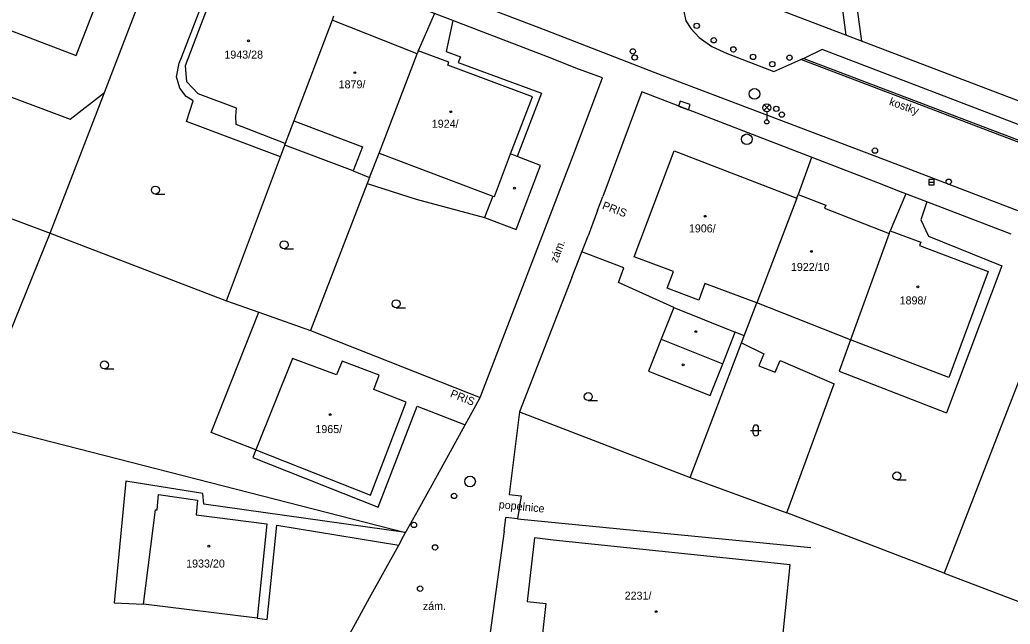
# Model space of a CAD drawing. Extents: x -737812 to -729375, y -1123000 to -1115500.
# Drawn here: x -735801.1 to -735708.3, y -1119088.5 to -1119031.9 of the extents above; entities that cross this region are included whole.
import ezdxf

# ---------------------------------------------------------------- set-up
doc = ezdxf.new("R2010")
doc.units = 0
for name, color, linetype in [('Doplněk polohopisu', 7, 'Continuous'), ('Doplňkové značky', 7, 'Continuous'), ('Hranice - ploty_ zdi', 7, 'Continuous'), ('Hranice parcel a úz_ celk', 7, 'Continuous'), ('Komunikace', 7, 'Continuous'), ('Pomocné popisy', 7, 'Continuous'), ('Popisy povr_ zn_ inž_ sítí', 7, 'Continuous'), ('Povr_ zn_ inž_ sítí - el_', 7, 'Continuous'), ('Povr_ zn_ inž_ sítí - kan_', 7, 'Continuous'), ('Povr_ zn_ inž_ sítí - vod_', 7, 'Continuous'), ('Stavební objekty', 7, 'Continuous'), ('Značky druhů budov', 7, 'Continuous'), ('Značky druhů pozemků', 7, 'Continuous'), ('Čísla popisná', 7, 'Continuous')]:
    doc.layers.add(name, color=color, linetype=linetype)

msp = doc.modelspace()

# ---------------------------------------------------------------- linework, layer by layer
at = {"layer": 'Doplněk polohopisu'}
for p, q in [((-735725.42, -1119020.1), (-735723.69, -1119033.29)), ((-735722.18, -1119033.86), (-735724.01, -1119020.55)), ((-735746.97, -1119049.74), (-735746.47, -1119048.41)), ((-735758.36, -1119068.01), (-735757.95, -1119067.26))]:
    msp.add_line(p, q, dxfattribs=at)
msp.add_lwpolyline([(-735657.39, -1119056.69), (-735657.45, -1119057.12), (-735658.22, -1119057.76), (-735658.73, -1119057.85), (-735659.72, -1119057.69), (-735687.76, -1119046.98), (-735737.32, -1119028.09)], dxfattribs=at)
at = {"layer": 'Doplňkové značky'}
for centre, radius in [((-735737.66, -1119032.42), 0.25), ((-735737.66, -1119032.42), 0.0005), ((-735736.071, -1119033.77), 0.25), ((-735736.071, -1119033.77), 0.0005), ((-735734.231, -1119034.63), 0.25), ((-735734.231, -1119034.63), 0.0005), ((-735732.38, -1119035.33), 0.25), ((-735732.38, -1119035.33), 0.0005), ((-735728.971, -1119035.41), 0.25), ((-735728.971, -1119035.41), 0.0005), ((-735730.581, -1119036.01), 0.25), ((-735730.581, -1119036.01), 0.0005)]:
    msp.add_circle(centre, radius, dxfattribs=at)
at = {"layer": 'Hranice - ploty_ zdi'}
for p, q in [((-735748.73, -1119036.48), (-735751.65, -1119035.34)), ((-735746.49, -1119037.29), (-735748.73, -1119036.48)), ((-735718.57, -1119047.97), (-735720.7, -1119047.14)), ((-735746.97, -1119049.74), (-735747.85, -1119052.1)), ((-735749.38, -1119056.02), (-735747.85, -1119052.1)), ((-735758.85, -1119068.9), (-735758.36, -1119068.01)), ((-735759.36, -1119069.81), (-735758.85, -1119068.9)), ((-735761.96, -1119074.52), (-735759.36, -1119069.81)), ((-735763.75, -1119077.75), (-735761.96, -1119074.52)), ((-735765.13, -1119080.26), (-735763.75, -1119077.75)), ((-735755.72, -1119079.77), (-735755.54, -1119078.5)), ((-735755.72, -1119079.77), (-735757.15, -1119090.18)), ((-735768.33, -1119086.03), (-735765.59, -1119081.08)), ((-735765.59, -1119081.08), (-735765.13, -1119080.26)), ((-735769.65, -1119088.43), (-735768.33, -1119086.03)), ((-735771.2, -1119091.23), (-735769.65, -1119088.43))]:
    msp.add_line(p, q, dxfattribs=at)
for points in [[(-735751.65, -1119035.34), (-735762.25, -1119031.27), (-735770.18, -1119028.22), (-735781.43, -1119023.93)], [(-735757.95, -1119067.26), (-735749.24, -1119044.57), (-735746.49, -1119037.29)], [(-735742.82, -1119038.6), (-735746.47, -1119048.41)], [(-735720.7, -1119047.14), (-735742.82, -1119038.6)], [(-735708.21, -1119051.93), (-735716.09, -1119048.92), (-735718.57, -1119047.97)], [(-735749.38, -1119056.02), (-735754.28, -1119068.61), (-735755.24, -1119076.33), (-735754.13, -1119076.48), (-735754.45, -1119078.63), (-735755.54, -1119078.5)]]:
    msp.add_lwpolyline(points, dxfattribs=at)
at = {"layer": 'Hranice parcel a úz_ celk'}
for p, q in [((-735773.85, -1119060.97), (-735757.95, -1119067.26)), ((-735763.85, -1119068.08), (-735759.36, -1119069.81)), ((-735754.28, -1119068.61), (-735738.28, -1119074.74)), ((-735777, -1119079.21), (-735765.59, -1119081.08)), ((-735754.45, -1119078.63), (-735726.97, -1119081.3))]:
    msp.add_line(p, q, dxfattribs=at)
for points in [[(-735812.13, -1119028.96), (-735812.28, -1119029.32), (-735814.32, -1119034.46), (-735818.26, -1119044.35), (-735798.24, -1119051.86), (-735793.15, -1119038.66), (-735786.83, -1119022.15)], [(-735776.68, -1119044.69), (-735785.48, -1119041.4), (-735784.85, -1119039.45), (-735785.5, -1119039.05), (-735786.1, -1119038.27), (-735786.41, -1119037.19), (-735786.17, -1119035.91), (-735785.95, -1119035.4), (-735782.76, -1119027.1), (-735775.05, -1119030.03), (-735774.93, -1119029.69), (-735773.49, -1119030.21), (-735772.33, -1119027.4)], [(-735762.25, -1119031.27), (-735763.76, -1119034.77)], [(-735760.53, -1119031.93), (-735761.13, -1119034.82), (-735759.81, -1119035.31), (-735760.01, -1119035.86), (-735752.21, -1119038.74), (-735754.48, -1119044.67)], [(-735814.32, -1119034.46), (-735796.38, -1119041.16), (-735793.15, -1119038.66)], [(-735781.72, -1119058.2), (-735776.68, -1119044.69), (-735776.27, -1119043.59), (-735776.22, -1119043.44)], [(-735769.85, -1119046.02), (-735776.27, -1119043.59)], [(-735726.91, -1119044.77), (-735728.15, -1119048.23)], [(-735768.32, -1119046.62), (-735768.54, -1119047.21), (-735773.85, -1119060.97)], [(-735768.54, -1119047.21), (-735763.94, -1119048.68), (-735757.54, -1119050.38)], [(-735718.06, -1119048.17), (-735719.53, -1119051.63)], [(-735716.09, -1119048.92), (-735716.65, -1119050.6), (-735715.96, -1119052.14), (-735709.07, -1119054.9), (-735714.25, -1119068.68)], [(-735805.43, -1119069.54), (-735798.24, -1119051.86)], [(-735798.24, -1119051.86), (-735781.72, -1119058.2), (-735778.71, -1119059.26), (-735773.85, -1119060.97)], [(-735739.82, -1119058.83), (-735745, -1119056.46), (-735744.48, -1119055.11), (-735748.42, -1119053.59)], [(-735702.91, -1119054.01), (-735709.36, -1119070.51), (-735714.47, -1119083.71), (-735729.22, -1119078.07), (-735724.77, -1119065.98)], [(-735733.21, -1119061.46), (-735732.04, -1119058.39)], [(-735778.98, -1119072.16), (-735783.16, -1119070.53), (-735778.71, -1119059.26)], [(-735738.28, -1119074.74), (-735733.47, -1119062.13), (-735733.21, -1119061.46), (-735734.06, -1119061.12)], [(-735733.47, -1119062.13), (-735731.39, -1119063.17), (-735731.84, -1119064.27), (-735730.31, -1119064.89), (-735729.86, -1119063.78), (-735724.77, -1119065.98)], [(-735723.25, -1119061.84), (-735724.33, -1119064.77), (-735714.25, -1119068.68)], [(-735778.98, -1119072.16), (-735779.27, -1119072.89), (-735767.52, -1119077.54), (-735763.85, -1119068.08)], [(-735812.43, -1119087.56), (-735805.43, -1119069.54), (-735764.97, -1119079.92)], [(-735764.97, -1119079.92), (-735783.84, -1119077.26), (-735783.95, -1119076.25), (-735791.17, -1119075.08), (-735792.24, -1119086.51), (-735789.5, -1119086.61)], [(-735738.28, -1119074.74), (-735729.22, -1119078.07)], [(-735714.47, -1119083.71), (-735698.56, -1119089.78), (-735694.08, -1119077.87), (-735692.92, -1119074.95)], [(-735778.87, -1119087.93), (-735777.93, -1119088.05), (-735777, -1119079.21)]]:
    msp.add_lwpolyline(points, dxfattribs=at)
at = {"layer": 'Komunikace'}
for points in [[(-735807.29, -1119011.66), (-735789.97, -1119018.26), (-735779.83, -1119022.15), (-735751.79, -1119032.83), (-735741.6, -1119036.78)], [(-735737.32, -1119028.09), (-735737.95, -1119029.89), (-735738.77, -1119029.58), (-735738.95, -1119030.13), (-735738.91, -1119030.96), (-735738.69, -1119031.95), (-735738.22, -1119032.68), (-735737.45, -1119033.51), (-735736.26, -1119034.36), (-735734.82, -1119035.01), (-735730.44, -1119036.71), (-735727.91, -1119035.59)], [(-735652.19, -1119066.83), (-735653.02, -1119067.19), (-735653.99, -1119067.34), (-735654.76, -1119067.06), (-735655.88, -1119066.53), (-735656.68, -1119065.87), (-735657.37, -1119065.07), (-735657.87, -1119064.23), (-735659.95, -1119059.84), (-735682.45, -1119051.24), (-735684.35, -1119051.98), (-735684.61, -1119052.09), (-735685.28, -1119052.36), (-735698.42, -1119047.33), (-735699.69, -1119044.67), (-735725.91, -1119034.63), (-735727.63, -1119035.47), (-735727.91, -1119035.59)], [(-735727.63, -1119035.47), (-735699.43, -1119046.2), (-735699.48, -1119046.4), (-735727.91, -1119035.59)], [(-735741.6, -1119036.78), (-735720.16, -1119044.92), (-735671.34, -1119063.59)]]:
    msp.add_lwpolyline(points, dxfattribs=at)
at = {"layer": 'Povr_ zn_ inž_ sítí - el_'}
for p, q in [((-735731.364, -1119040.358), (-735730.836, -1119039.83)), ((-735730.828, -1119040.355), (-735731.356, -1119039.826)), ((-735731.1, -1119040.47), (-735731.1, -1119041.22))]:
    msp.add_line(p, q, dxfattribs=at)
msp.add_lwpolyline([(-735738.276, -1119039.806), (-735739.222, -1119039.481), (-735739.383, -1119039.954), (-735738.436, -1119040.279)], close=True, dxfattribs=at)
for centre, radius in [((-735731.1, -1119040.095), 0.375), ((-735731.1, -1119041.42), 0.2), ((-735764.16, -1119079.2), 0.25)]:
    msp.add_circle(centre, radius, dxfattribs=at)
at = {"layer": 'Povr_ zn_ inž_ sítí - kan_'}
msp.add_line((-735715.91, -1119047.06), (-735715.41, -1119047.06), dxfattribs=at)
msp.add_lwpolyline([(-735715.91, -1119047.311), (-735715.409, -1119047.311), (-735715.409, -1119046.809), (-735715.91, -1119046.809)], close=True, dxfattribs=at)
for centre in [(-735732.25, -1119038.8), (-735732.97, -1119043.05), (-735758.91, -1119075.13)]:
    msp.add_circle(centre, 0.5, dxfattribs=at)
at = {"layer": 'Povr_ zn_ inž_ sítí - vod_'}
for centre in [(-735743.65, -1119034.81), (-735743.48, -1119035.39), (-735730.21, -1119040.2), (-735729.69, -1119040.74), (-735720.96, -1119044.11), (-735714.05, -1119047.03), (-735760.4, -1119076.48), (-735762.19, -1119081.3), (-735763.59, -1119085.17)]:
    msp.add_circle(centre, 0.25, dxfattribs=at)
at = {"layer": 'Stavební objekty'}
for p, q in [((-735775.54, -1119063.59), (-735778.98, -1119072.16)), ((-735770.9, -1119063.84), (-735771.41, -1119065.14)), ((-735767.41, -1119065.16), (-735770.9, -1119063.84)), ((-735767.93, -1119066.49), (-735767.41, -1119065.16)), ((-735764.88, -1119067.68), (-735767.93, -1119066.49)), ((-735768.25, -1119076.4), (-735764.88, -1119067.68)), ((-735778.98, -1119072.16), (-735768.25, -1119076.4))]:
    msp.add_line(p, q, dxfattribs=at)
for points in [[(-735812.05, -1119028.76), (-735812.13, -1119028.96), (-735795.82, -1119035.2), (-735791.61, -1119024.34), (-735808.03, -1119018.26)], [(-735771.69, -1119031.52), (-735771.84, -1119031.89), (-735775.43, -1119041.33), (-735776.22, -1119043.44), (-735780.81, -1119041.68), (-735780.86, -1119040.88), (-735780.78, -1119040.14), (-735784.37, -1119038.78), (-735785.44, -1119037.68), (-735785.57, -1119036.14), (-735782.41, -1119027.82), (-735774.71, -1119030.78), (-735774.57, -1119030.41)], [(-735775.43, -1119041.33), (-735768.97, -1119043.76), (-735769.85, -1119046.02), (-735768.32, -1119046.62), (-735767.43, -1119044.34), (-735763.86, -1119035.04), (-735771.84, -1119031.89)], [(-735767.43, -1119044.34), (-735756.77, -1119048.38), (-735756.63, -1119048.43), (-735755.1, -1119044.43), (-735753.04, -1119039.06), (-735761, -1119036.11), (-735760.9, -1119035.83), (-735763.76, -1119034.77), (-735763.86, -1119035.04)], [(-735756.77, -1119048.38), (-735757.54, -1119050.38), (-735754.6, -1119051.5), (-735752.3, -1119045.5), (-735754.48, -1119044.67), (-735755.1, -1119044.43)], [(-735728.27, -1119048.57), (-735732.04, -1119058.39), (-735736.89, -1119056.57), (-735737.47, -1119058.13), (-735740.42, -1119057.02), (-735739.83, -1119055.46), (-735743.52, -1119054.07), (-735739.78, -1119044.15)], [(-735739.78, -1119044.15), (-735728.27, -1119048.57)], [(-735728.27, -1119048.57), (-735728.15, -1119048.23), (-735725.57, -1119049.24), (-735725.68, -1119049.52), (-735719.64, -1119051.89), (-735723.25, -1119061.84), (-735732.04, -1119058.39)], [(-735719.64, -1119051.89), (-735719.53, -1119051.63), (-735716.67, -1119052.71), (-735716.78, -1119053.01), (-735710.34, -1119055.44), (-735714.05, -1119065.37), (-735723.25, -1119061.84)], [(-735739.82, -1119058.83), (-735741.01, -1119061.8), (-735735.23, -1119064.09), (-735734.06, -1119061.12)], [(-735739.82, -1119058.83), (-735734.06, -1119061.12)], [(-735741.01, -1119061.8), (-735742.19, -1119064.77), (-735736.41, -1119067.08), (-735735.23, -1119064.09)], [(-735771.41, -1119065.14), (-735775.54, -1119063.59)], [(-735777.95, -1119079.09), (-735778.87, -1119087.93), (-735789.5, -1119086.61), (-735788.39, -1119077.77), (-735788.23, -1119077.79), (-735788.11, -1119076.36), (-735784.44, -1119076.89), (-735784.57, -1119078.26), (-735777.95, -1119079.09)], [(-735752.87, -1119080.41), (-735753.54, -1119086.37), (-735751.8, -1119086.56), (-735752.4, -1119091.89), (-735746.9, -1119092.47), (-735746.95, -1119092.9), (-735735.57, -1119094.01), (-735735.54, -1119093.67), (-735730.07, -1119094.25), (-735728.91, -1119082.93)], [(-735728.91, -1119082.93), (-735751.13, -1119080.61), (-735752.87, -1119080.41)]]:
    msp.add_lwpolyline(points, dxfattribs=at)
at = {"layer": 'Značky druhů budov'}
for centre in [(-735779.67, -1119033.82), (-735769.689, -1119036.809), (-735760.71, -1119040.469), (-735754.75, -1119047.64), (-735736.87, -1119050.27), (-735726.92, -1119053.56), (-735716.95, -1119056.889), (-735737.75, -1119061.08), (-735738.94, -1119064.19), (-735772.019, -1119068.86), (-735783.38, -1119081.19), (-735741.46, -1119087.32)]:
    msp.add_circle(centre, 0.0875, dxfattribs=at)
at = {"layer": 'Značky druhů pozemků'}
for p, q in [((-735788.39, -1119048.185), (-735787.515, -1119048.185)), ((-735776.33, -1119053.315), (-735775.455, -1119053.315)), ((-735765.84, -1119058.845), (-735764.965, -1119058.845)), ((-735793.17, -1119064.575), (-735792.295, -1119064.575)), ((-735747.83, -1119067.545), (-735746.955, -1119067.545)), ((-735732.62, -1119070.34), (-735731.62, -1119070.34)), ((-735732.37, -1119070.59), (-735732.37, -1119070.09)), ((-735731.87, -1119070.59), (-735731.87, -1119070.09)), ((-735718.9, -1119074.975), (-735718.025, -1119074.975))]:
    msp.add_line(p, q, dxfattribs=at)
for centre in [(-735788.39, -1119047.81), (-735776.331, -1119052.94), (-735765.84, -1119058.47), (-735793.17, -1119064.201), (-735747.83, -1119067.169), (-735718.9, -1119074.6)]:
    msp.add_circle(centre, 0.375, dxfattribs=at)
for centre, start, end in [((-735732.121, -1119070.089), 0, 179.99999), ((-735732.121, -1119070.589), 179.99999, 359.99999)]:
    msp.add_arc(centre, 0.25, start, end, dxfattribs=at)

# ---------------------------------------------------------------- texts
at = {"layer": 'Pomocné popisy'}
for s, rotation, p in [('kostky', 340.69954, (-735719.69, -1119039.82)), ('zám.', 68.99972, (-735750.75, -1119054.68)), ('popelnice', 354.45047, (-735756.24, -1119077.63))]:
    msp.add_text(s, height=0.75, rotation=rotation, dxfattribs=at).set_placement(p)
msp.add_text('zám.', height=0.75, dxfattribs=at).set_placement((-735763.33, -1119087.17))
at = {"layer": 'Popisy povr_ zn_ inž_ sítí'}
for rotation, p in [(339.39676, (-735746.58, -1119049.55)), (338.41637, (-735760.83, -1119067.18))]:
    msp.add_text('PRIS', height=0.75, rotation=rotation, dxfattribs=at).set_placement(p)
at = {"layer": 'Čísla popisná'}
for s, p in [('1943/28', (-735781.93, -1119035.49)), ('1879/', (-735771.22, -1119038.28)), ('1924/', (-735762.49, -1119041.97)), ('1906/', (-735738.4, -1119051.78)), ('1922/10', (-735728.84, -1119055.39)), ('1898/', (-735718.65, -1119058.53)), ('1965/', (-735773.4, -1119070.59)), ('1933/20', (-735785.51, -1119083.19)), ('2231/', (-735744.42, -1119086.2))]:
    msp.add_text(s, height=0.75, dxfattribs=at).set_placement(p)

doc.saveas('drawing.dxf')
